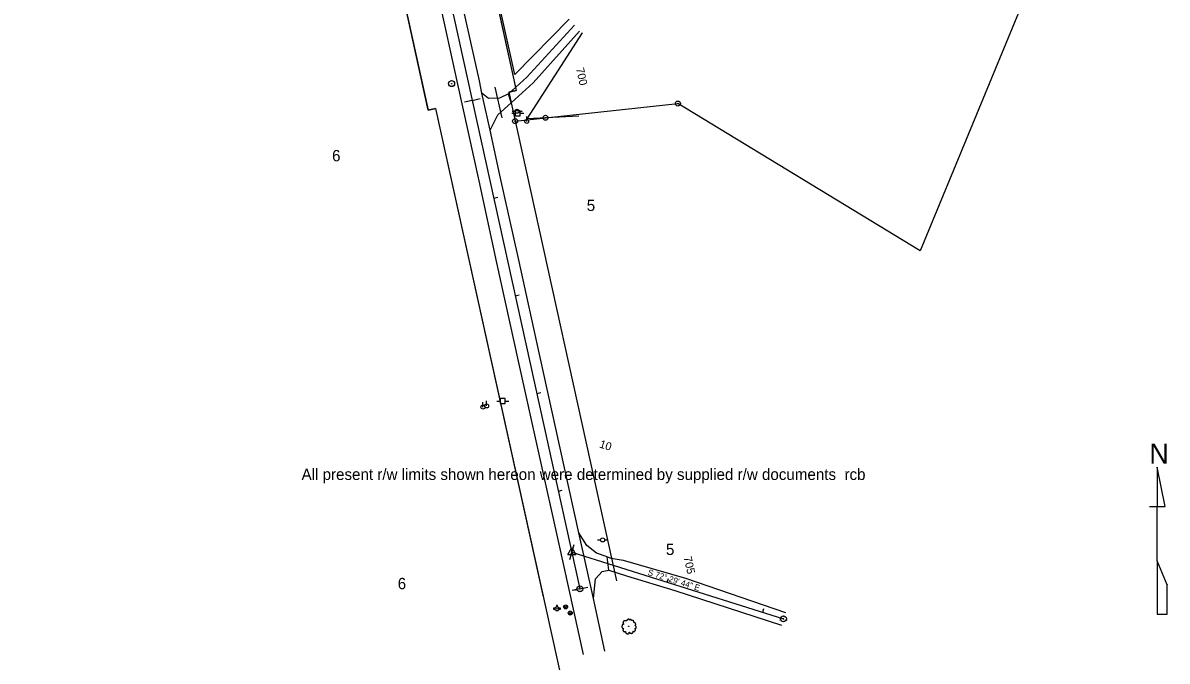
# Model space of a CAD drawing. Extents: x 2519952 to 2531965, y 848341 to 887632.
# Drawn here: x 2528296 to 2529439, y 850028 to 850666 of the extents above; entities that cross this region are included whole.
import ezdxf

# ---------------------------------------------------------------- set-up
doc = ezdxf.new("R2010")
doc.units = 0
for name, color, linetype in [('RD_EX_DR_Pipe', 7, 'Continuous'), ('RD_EX_Driveway', 7, 'Continuous'), ('RD_EX_DV_Prop', 7, 'Continuous'), ('RD_EX_DV_PropPin', 7, 'Continuous'), ('RD_EX_DV_TX_Prop', 7, 'Continuous'), ('RD_EX_Misc', 7, 'Continuous'), ('RD_EX_Road', 7, 'Continuous'), ('RD_EX_RW', 7, 'Continuous'), ('RD_EX_RW_TX', 7, 'Continuous'), ('RD_EX_UT', 7, 'Continuous'), ('RD_EX_VEG', 7, 'Continuous'), ('RD_HC_Cl', 7, 'Continuous'), ('RD_HC_Data', 7, 'Continuous'), ('RD_HC_Data_Tic', 7, 'Continuous'), ('RD_HC_TX_Sta50', 7, 'Continuous'), ('RD_HC_txCode', 7, 'Continuous'), ('RD_SMD_Locator', 7, 'Continuous')]:
    doc.layers.add(name, color=color, linetype=linetype)

msp = doc.modelspace()

# ---------------------------------------------------------------- linework, layer by layer
at = {"layer": 'RD_EX_DR_Pipe'}
msp.add_line((2528774.8666869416, 850571.2400213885), (2528767.9904869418, 850602.0375213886), dxfattribs=at)
at = {"layer": 'RD_EX_Driveway'}
for points in [[(2528847.257386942, 850664.0327213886), (2528799.592386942, 850611.8801213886), (2528781.3076869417, 850595.4218213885)], [(2528783.810786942, 850586.1613213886), (2528805.6464869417, 850606.2219213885), (2528851.980986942, 850658.0017213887)], [(2528762.680686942, 850559.0509213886), (2528770.5680869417, 850574.3034213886), (2528783.810786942, 850586.1613213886), (2528781.3076869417, 850595.4218213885), (2528772.061186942, 850590.9104213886), (2528761.0025869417, 850590.6469213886), (2528754.657686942, 850595.8806213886)], [(2528866.179886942, 850090.8664213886), (2528868.0957869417, 850110.3400213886), (2528874.8652869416, 850117.8522213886), (2528881.4891869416, 850119.0751213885), (2528879.889586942, 850132.5232213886), (2528869.1859869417, 850136.1273213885), (2528859.496086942, 850143.8049213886), (2528851.562186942, 850156.5903213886)]]:
    msp.add_lwpolyline(points, dxfattribs=at)
at = {"layer": 'RD_EX_DV_Prop'}
for p, q in [((2528627.626782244, 851330.9235847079), (2528788.9145686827, 850598.4713678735)), ((2528701.020302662, 850579.1168335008), (2528539.7325162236, 851311.5690503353)), ((2529301.035132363, 850701.4640084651), (2529192.672380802, 850438.2579225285)), ((2528781.5900465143, 850596.858490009), (2528788.9145686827, 850598.4713678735)), ((2528781.590045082, 850596.8584896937), (2528889.11523776, 850108.5570108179)), ((2528818.0647869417, 850571.3622213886), (2528950.478286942, 850585.6083213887)), ((2529192.672380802, 850438.2579225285), (2528950.478286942, 850585.6083213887)), ((2528708.3448248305, 850580.7297113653), (2528701.020302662, 850579.1168335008)), ((2528708.344823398, 850580.7297110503), (2528904.939064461, 849687.9411816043)), ((2528787.9376738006, 850568.0321615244), (2528818.0647869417, 850571.3622213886)), ((2528787.7210869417, 850568.0082213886), (2528787.9376738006, 850568.0321615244))]:
    msp.add_line(p, q, dxfattribs=at)
at = {"layer": 'RD_EX_DV_PropPin'}
for centre, radius in [((2528950.4782661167, 850585.6083109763), 2.499000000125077), ((2528950.4782661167, 850585.6083213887), 0.24990000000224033), ((2528787.7210661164, 850568.0082109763), 2.499000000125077), ((2528818.0647661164, 850571.3622109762), 2.499000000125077), ((2528818.0647661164, 850571.3622213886), 0.24990000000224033), ((2528787.7210661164, 850568.0082213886), 0.24990000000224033)]:
    msp.add_circle(centre, radius, dxfattribs=at)
at = {"layer": 'RD_EX_Misc'}
for p, q in [((2529437.317139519, 850182.862802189), (2529429.477139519, 850222.0644688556)), ((2529429.477139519, 850222.0644688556), (2529429.477139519, 850222.0644688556)), ((2529429.477139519, 850222.0644688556), (2529429.477139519, 850182.862802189)), ((2529421.637139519, 850182.862802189), (2529429.477139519, 850182.862802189)), ((2529429.477139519, 850128.467302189), (2529429.477139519, 850182.862802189)), ((2529429.477139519, 850182.862802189), (2529437.317139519, 850182.862802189)), ((2529437.317139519, 850182.862802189), (2529437.317139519, 850183.3278021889)), ((2529439.277139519, 850104.4611355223), (2529429.477139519, 850128.467302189)), ((2529429.477139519, 850128.467302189), (2529429.477139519, 850075.0594688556)), ((2529439.277139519, 850075.0594688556), (2529439.277139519, 850104.732802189)), ((2529439.277139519, 850104.732802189), (2529439.277139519, 850104.4611355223)), ((2529429.477139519, 850075.0594688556), (2529439.277139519, 850075.0594688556))]:
    msp.add_line(p, q, dxfattribs=at)
at = {"layer": 'RD_EX_Road'}
for p, q in [((2528752.044186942, 850608.3703213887), (2528729.499186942, 850709.1849213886)), ((2528730.636986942, 850604.7899213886), (2528709.1503869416, 850702.2887213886)), ((2528751.834986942, 850508.3720213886), (2528730.636986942, 850604.7899213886)), ((2528754.657686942, 850595.8806213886), (2528752.044186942, 850608.3703213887)), ((2528762.680686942, 850559.0509213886), (2528754.657686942, 850595.8806213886)), ((2528772.547486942, 850514.1097213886), (2528762.680686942, 850559.0509213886)), ((2528790.988786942, 850430.7523213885), (2528772.547486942, 850514.1097213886)), ((2528769.642886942, 850426.2358213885), (2528751.834986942, 850508.3720213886)), ((2528791.253586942, 850328.1590213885), (2528769.642886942, 850426.2358213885)), ((2528812.354486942, 850333.2987213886), (2528790.988786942, 850430.7523213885)), ((2528832.9321869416, 850241.1796213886), (2528812.354486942, 850333.2987213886)), ((2528811.558986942, 850236.3015213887), (2528791.253586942, 850328.1590213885)), ((2528851.562186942, 850156.5903213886), (2528832.9321869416, 850241.1796213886)), ((2528831.675686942, 850145.2435213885), (2528811.558986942, 850236.3015213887)), ((2528866.179886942, 850090.8664213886), (2528851.562186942, 850156.5903213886)), ((2528855.951686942, 850034.9697213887), (2528831.675686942, 850145.2435213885)), ((2528877.301886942, 850038.1197213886), (2528866.179886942, 850090.8664213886))]:
    msp.add_line(p, q, dxfattribs=at)
for points in [[(2528879.889586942, 850132.5232213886), (2528883.8209869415, 850131.2784213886), (2528895.8978869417, 850129.0862213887), (2528958.154886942, 850111.0433213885), (2529057.8478869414, 850076.8663213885)], [(2528881.4891869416, 850119.0751213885), (2528898.901586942, 850113.4405213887), (2528947.3046869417, 850098.7841213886), (2529053.984286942, 850064.3086213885)]]:
    msp.add_lwpolyline(points, dxfattribs=at)
at = {"layer": 'RD_EX_RW'}
for p, q in [((2528781.5900128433, 850596.8584825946), (2528889.1151978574, 850108.5570103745)), ((2528708.3447911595, 850580.7297039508), (2528815.869976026, 850092.4282324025))]:
    msp.add_line(p, q, dxfattribs=at)
for points in [[(2528620.3022600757, 851329.3107068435), (2528627.626782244, 851330.9235847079), (2528788.9145686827, 850598.4713678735), (2528781.5900465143, 850596.858490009)], [(2528547.05701144, 851313.1819222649), (2528539.7325162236, 851311.5690503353), (2528701.020302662, 850579.1168335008), (2528708.3447911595, 850580.7297039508)]]:
    msp.add_lwpolyline(points, dxfattribs=at)
at = {"layer": 'RD_EX_UT'}
for p, q in [((2528784.355720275, 850575.8166880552), (2528787.824886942, 850575.8166880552)), ((2528784.781303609, 850577.8811713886), (2528787.711886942, 850577.8811713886)), ((2528792.7868036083, 850578.3791047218), (2528787.7868036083, 850578.3791047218)), ((2528787.7868036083, 850578.3791047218), (2528787.7868036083, 850573.3791047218)), ((2528787.7868036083, 850573.3791047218), (2528792.7868036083, 850573.3791047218)), ((2528791.7118036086, 850577.8811713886), (2528794.781303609, 850577.8811713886)), ((2528792.715303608, 850575.8166880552), (2528796.355720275, 850575.8166880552)), ((2528792.7868036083, 850573.3791047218), (2528792.7868036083, 850578.3791047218)), ((2528799.429886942, 850567.6578213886), (2528799.429886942, 850572.6578213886)), ((2528755.668586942, 850282.2178213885), (2528755.668586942, 850287.2178213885)), ((2528759.2881869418, 850283.2806213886), (2528759.2881869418, 850288.2806213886)), ((2528769.4557202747, 850288.2045880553), (2528772.9248869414, 850288.2045880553)), ((2528777.8868036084, 850290.7670047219), (2528772.8868036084, 850290.7670047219)), ((2528772.8868036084, 850290.7670047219), (2528772.8868036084, 850285.7670047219)), ((2528772.8868036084, 850285.7670047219), (2528777.8868036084, 850285.7670047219)), ((2528777.8153036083, 850288.2045880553), (2528781.4557202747, 850288.2045880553)), ((2528777.8868036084, 850285.7670047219), (2528777.8868036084, 850290.7670047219)), ((2528870.2486036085, 850149.3475713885), (2528873.1791869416, 850149.3475713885)), ((2528877.1791036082, 850149.3475713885), (2528880.2486036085, 850149.3475713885)), ((2528827.6505036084, 850081.0941380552), (2528826.0930869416, 850081.0941380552)), ((2528826.0930869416, 850081.0941380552), (2528826.0930869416, 850080.0941380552)), ((2528826.0930869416, 850080.0941380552), (2528827.6125869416, 850080.0941380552)), ((2528829.109420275, 850083.7416380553), (2528829.109420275, 850082.4678047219)), ((2528830.1095869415, 850083.7416380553), (2528829.109420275, 850083.7416380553)), ((2528830.1095869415, 850082.445554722), (2528830.1095869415, 850083.7416380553)), ((2528833.0930869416, 850081.0941380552), (2528831.4825869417, 850081.0941380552)), ((2528831.5205036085, 850080.0941380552), (2528833.0930869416, 850080.0941380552)), ((2528833.0930869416, 850080.0941380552), (2528833.0930869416, 850081.0941380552)), ((2528838.272786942, 850080.4698713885), (2528836.969120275, 850083.9524547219)), ((2528838.272786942, 850080.4698713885), (2528839.595036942, 850083.9152047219)), ((2528842.8216869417, 850074.2658713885), (2528841.5180202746, 850077.7484547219)), ((2528842.8216869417, 850074.2658713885), (2528844.1439369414, 850077.7112047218))]:
    msp.add_line(p, q, dxfattribs=at)
for centre, radius in [((2528789.711886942, 850577.8659213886), 2.000000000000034), ((2528799.42989868, 850567.6578344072), 1.9992000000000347), ((2528759.28819868, 850283.2806344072), 1.9992000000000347), ((2528755.6685986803, 850282.2178344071), 1.9992000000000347), ((2528875.1791869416, 850149.3323213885), 2.000000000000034), ((2528829.566555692, 850080.520742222), 2.0000000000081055), ((2528829.566586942, 850080.5207213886), 0.2500000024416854), ((2528838.272807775, 850082.4625797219), 2.0000000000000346), ((2528842.821707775, 850076.2585797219), 2.0000000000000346)]:
    msp.add_circle(centre, radius, dxfattribs=at)
for start, end in [(163.33869722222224, 192.31501666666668), (74.24552500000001, 103.21276111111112), (347.6849833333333, 16.661302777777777)]:
    msp.add_arc((2528829.566555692, 850080.520742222), 2.0000000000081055, start, end, dxfattribs=at)
at = {"layer": 'RD_EX_VEG'}
for points in [[(2528841.6604869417, 850670.0109213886), (2528787.508786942, 850614.6178213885), (2528764.767886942, 850716.6830213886), (2528715.804486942, 850917.9456213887), (2528725.616086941, 850940.1906213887), (2528772.706586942, 850911.4356213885)], [(2528851.4219869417, 850573.0609213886), (2528799.6472869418, 850570.2030213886), (2528855.067986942, 850656.2518213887)]]:
    msp.add_lwpolyline(points, dxfattribs=at)
for centre, radius in [((2528901.336707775, 850062.9593422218), 0.2500000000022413), ((2528901.324155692, 850062.9404880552), 0.00010000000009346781)]:
    msp.add_circle(centre, radius, dxfattribs=at)
for points in [[(2528901.4686036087, 850070.1265713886), (2528901.168770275, 850070.1515713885), (2528900.8439369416, 850070.0515713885), (2528900.594020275, 850069.9516547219), (2528900.3691036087, 850069.8766547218), (2528900.144186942, 850069.7766547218), (2528899.8443536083, 850069.6018213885), (2528899.6194369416, 850069.4018213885), (2528899.4944369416, 850069.1519880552), (2528899.4444369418, 850068.9270713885), (2528899.3945202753, 850068.6522380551), (2528899.3945202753, 850068.4772380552), (2528899.2696036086, 850068.4522380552), (2528899.1196036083, 850068.4772380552), (2528898.869770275, 850068.5522380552), (2528898.6198536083, 850068.5522380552), (2528898.3699369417, 850068.5522380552), (2528898.0201036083, 850068.5272380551), (2528897.6702702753, 850068.5272380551), (2528897.3954369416, 850068.4772380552), (2528897.0705202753, 850068.4273213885), (2528896.695686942, 850068.3024047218), (2528896.3458536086, 850068.1774047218), (2528896.046020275, 850067.9274880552), (2528895.7961036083, 850067.4527380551), (2528895.6711036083, 850067.1029047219), (2528895.521186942, 850066.8529880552), (2528895.6711036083, 850066.4032380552), (2528895.8461036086, 850066.0533213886), (2528895.871020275, 850065.8534047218), (2528895.9460202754, 850065.4286547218), (2528896.046020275, 850065.2037380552), (2528896.1709369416, 850065.0037380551), (2528896.0960202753, 850064.9788213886), (2528895.7211036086, 850064.9288213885), (2528895.421270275, 850064.8289047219), (2528894.996436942, 850064.6039880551), (2528894.771520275, 850064.3790713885), (2528894.671520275, 850064.0541547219), (2528894.6466036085, 850063.7043213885), (2528894.5466869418, 850063.5044880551), (2528894.4716869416, 850063.2295713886), (2528894.4466869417, 850063.1545713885), (2528894.396686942, 850062.8297380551), (2528894.496686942, 850062.3799047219), (2528894.521686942, 850062.0300713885), (2528894.6466036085, 850061.8051547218), (2528894.796520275, 850061.6303213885), (2528894.971436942, 850061.3804047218), (2528895.371270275, 850061.1554880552), (2528895.6961036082, 850061.0554880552), (2528895.896020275, 850061.0305713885), (2528895.7211036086, 850060.5307380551), (2528895.6711036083, 850060.1809047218), (2528895.5461869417, 850059.7810713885), (2528895.5461869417, 850059.7061547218), (2528895.496270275, 850059.2313213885), (2528895.6461036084, 850058.9064047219), (2528895.7211036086, 850058.5316547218), (2528895.896020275, 850058.3067380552), (2528896.1709369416, 850058.0068213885), (2528896.495770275, 850057.7819880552), (2528896.9956036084, 850057.6569880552), (2528897.3954369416, 850057.6819880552), (2528897.970186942, 850057.8569047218), (2528898.220020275, 850057.9319047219), (2528898.195020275, 850057.7569880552), (2528898.220020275, 850057.3820713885), (2528898.220020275, 850056.9573213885), (2528898.3699369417, 850056.6324880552), (2528898.4699369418, 850056.3575713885), (2528898.6198536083, 850056.1076547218), (2528898.944770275, 850055.8828213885), (2528899.344520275, 850055.8078213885), (2528899.7693536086, 850055.6579047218), (2528900.2191869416, 850055.5829047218), (2528900.7189369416, 850055.5579047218), (2528901.3186869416, 850055.7078213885), (2528901.5935202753, 850055.8328213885), (2528901.693520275, 850056.0077380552), (2528901.893436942, 850056.3825713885), (2528901.843436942, 850056.6074880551), (2528901.868436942, 850057.2072380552), (2528901.9683536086, 850057.0322380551), (2528902.1433536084, 850056.6824047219), (2528902.6431036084, 850056.3825713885), (2528903.0429369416, 850056.2076547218), (2528903.5176869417, 850056.0576547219), (2528903.8176036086, 850055.9827380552), (2528904.2923536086, 850056.0576547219), (2528904.6672702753, 850056.1326547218), (2528905.0420202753, 850056.2576547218), (2528905.3419369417, 850056.5324880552), (2528905.5168536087, 850056.8074047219), (2528905.5668536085, 850057.0822380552), (2528905.6417702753, 850057.4570713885), (2528905.691770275, 850057.6319880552)], [(2528905.691770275, 850057.6319880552), (2528905.6168536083, 850057.8069880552), (2528905.5668536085, 850058.0568213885), (2528905.6417702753, 850058.0318213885), (2528905.816686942, 850057.9818213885), (2528906.0916036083, 850057.8569047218), (2528906.316520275, 850057.7819880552), (2528906.6413536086, 850057.8069880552), (2528906.916270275, 850057.9069047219), (2528907.3660202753, 850058.1818213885), (2528907.640936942, 850058.6565713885), (2528907.915770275, 850059.0564047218), (2528907.9907702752, 850059.3812380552), (2528907.940770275, 850059.6061547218), (2528907.915770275, 850060.1059047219), (2528907.7158536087, 850060.3558213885), (2528907.6658536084, 850060.4807380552), (2528907.5659369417, 850060.8805713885), (2528907.640936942, 850060.9305713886), (2528907.915770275, 850060.9805713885), (2528908.2906036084, 850061.1054880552), (2528908.565520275, 850061.2304047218), (2528908.7904369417, 850061.4054047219), (2528908.8653536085, 850061.6303213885), (2528908.840436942, 850062.0300713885), (2528908.8903536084, 850062.4299047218), (2528908.8154369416, 850062.5799047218), (2528908.715436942, 850062.7297380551), (2528908.6404369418, 850062.9297380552), (2528908.490520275, 850063.0795713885), (2528908.3906036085, 850063.2295713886), (2528908.2906036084, 850063.3294880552), (2528908.1656869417, 850063.4794880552), (2528907.9907702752, 850063.6044047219), (2528907.8408536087, 850063.6544047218), (2528907.7908536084, 850063.8043213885), (2528907.940770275, 850064.0042380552), (2528907.9907702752, 850064.1041547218), (2528908.015686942, 850064.3290713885), (2528908.240686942, 850064.6789047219), (2528908.2906036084, 850065.0787380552), (2528908.240686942, 850065.5035713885), (2528908.1906869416, 850065.7784880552), (2528908.0406869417, 850066.0533213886), (2528907.8408536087, 850066.3032380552), (2528907.7158536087, 850066.4781547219), (2528907.5409369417, 850066.6030713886), (2528907.2161036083, 850066.7280713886), (2528906.9661869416, 850066.7779880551), (2528906.6163536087, 850066.7779880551), (2528906.416436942, 850066.8279880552), (2528906.4414369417, 850066.8779880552), (2528906.4414369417, 850067.0279047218), (2528906.4414369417, 850067.3028213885), (2528906.366436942, 850067.7525713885), (2528906.216520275, 850068.2524047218), (2528906.216520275, 850068.2774047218), (2528906.116520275, 850068.5272380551), (2528905.891686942, 850068.7271547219), (2528905.716770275, 850068.8270713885), (2528905.5168536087, 850068.9520713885), (2528905.266936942, 850068.9770713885), (2528904.9671036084, 850068.9770713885), (2528904.692186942, 850068.9270713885), (2528904.492270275, 850068.8270713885), (2528904.3173536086, 850068.7021547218), (2528904.2423536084, 850068.8520713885), (2528904.1424369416, 850069.1519880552), (2528904.092436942, 850069.3019047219), (2528903.9425202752, 850069.4768213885), (2528903.717686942, 850069.6767380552), (2528903.267770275, 850069.8016547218), (2528902.6431036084, 850069.7267380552), (2528902.343186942, 850069.5268213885), (2528902.193270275, 850069.3519047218), (2528902.1433536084, 850069.4768213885), (2528901.9433536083, 850069.6767380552), (2528901.843436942, 850069.8516547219), (2528901.668520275, 850069.9766547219), (2528901.5186036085, 850070.0765713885), (2528901.4186036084, 850070.1265713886)]]:
    msp.add_spline(points, degree=3, dxfattribs=at)
at = {"layer": 'RD_HC_Cl'}
for p, q in [((2528295.8990201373, 852628.1372663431), (2528852.492586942, 850100.4926213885)), ((2528844.403286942, 850137.2283213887), (2529055.897186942, 850070.5260213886))]:
    msp.add_line(p, q, dxfattribs=at)
at = {"layer": 'RD_HC_Data'}
for p, q in [((2528840.4325469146, 850134.9355898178), (2528844.4045178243, 850141.8152452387)), ((2528844.4045178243, 850141.8152452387), (2528848.3732135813, 850134.9355898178)), ((2528840.4325469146, 850134.9355898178), (2528848.3732135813, 850134.9355898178))]:
    msp.add_line(p, q, dxfattribs=at)
for centre, radius in [((2528724.346745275, 850605.4875318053), 3.000000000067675), ((2528724.346786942, 850605.4875213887), 0.28181953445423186), ((2528844.403286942, 850137.2283213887), 0.5294348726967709), ((2528852.492545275, 850100.4926318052), 3.000000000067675), ((2528852.492586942, 850100.4926213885), 0.28181953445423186), ((2529055.897145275, 850070.5260318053), 3.000000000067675), ((2529055.897186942, 850070.5260213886), 0.28181953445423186)]:
    msp.add_circle(centre, radius, dxfattribs=at)
at = {"layer": 'RD_HC_Data_Tic'}
for p, q in [((2528744.9679326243, 850588.7916835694), (2528737.155108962, 850587.0712805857)), ((2528744.9679326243, 850588.7916835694), (2528752.7807562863, 850590.5120865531)), ((2528766.4729699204, 850491.1313877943), (2528770.379381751, 850491.9915892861)), ((2528787.9780072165, 850393.4710920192), (2528791.8844190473, 850394.331293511)), ((2528809.483044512, 850295.8107962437), (2528813.389456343, 850296.6709977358)), ((2528830.988081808, 850198.1505004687), (2528834.894493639, 850199.0107019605)), ((2528844.403286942, 850137.2283213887), (2528841.9970325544, 850129.5987775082)), ((2528844.403286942, 850137.2283213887), (2528846.8095413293, 850144.8578652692)), ((2528852.4931191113, 850100.490204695), (2528860.3059427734, 850102.2106076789)), ((2528939.7725854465, 850107.1501415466), (2528940.9757126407, 850110.9649134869)), ((2528852.493119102, 850100.4902046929), (2528844.68029544, 850098.7698017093)), ((2529035.1418839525, 850077.0719617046), (2529036.3450111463, 850080.8867336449))]:
    msp.add_line(p, q, dxfattribs=at)
at = {"layer": 'RD_SMD_Locator'}
for centre in [(2528847.257386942, 850664.0327213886), (2528851.980986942, 850658.0017213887), (2528855.067986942, 850656.2518213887), (2528724.346786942, 850605.4875213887), (2528730.636986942, 850604.7899213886), (2528752.044186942, 850608.3703213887), (2528787.508786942, 850614.6178213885), (2528799.592386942, 850611.8801213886), (2528805.6464869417, 850606.2219213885), (2528754.657686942, 850595.8806213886), (2528754.657686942, 850595.8806213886), (2528767.9904869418, 850602.0375213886), (2528781.3076869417, 850595.4218213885), (2528781.3076869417, 850595.4218213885), (2528761.0025869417, 850590.6469213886), (2528772.061186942, 850590.9104213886), (2528783.810786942, 850586.1613213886), (2528783.810786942, 850586.1613213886), (2528770.5680869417, 850574.3034213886), (2528774.8666869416, 850571.2400213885), (2528851.4219869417, 850573.0609213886), (2528762.680686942, 850559.0509213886), (2528762.680686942, 850559.0509213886), (2528799.6472869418, 850570.2030213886), (2528772.547486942, 850514.1097213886), (2528751.834986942, 850508.3720213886), (2528769.642886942, 850426.2358213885), (2528790.988786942, 850430.7523213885), (2528812.354486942, 850333.2987213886), (2528791.253586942, 850328.1590213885), (2528832.9321869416, 850241.1796213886), (2528811.558986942, 850236.3015213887), (2528851.562186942, 850156.5903213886), (2528851.562186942, 850156.5903213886), (2528831.675686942, 850145.2435213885), (2528844.403286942, 850137.2283213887), (2528859.496086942, 850143.8049213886), (2528869.1859869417, 850136.1273213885), (2528879.889586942, 850132.5232213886), (2528879.889586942, 850132.5232213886), (2528883.8209869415, 850131.2784213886), (2528895.8978869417, 850129.0862213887), (2528874.8652869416, 850117.8522213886), (2528881.4891869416, 850119.0751213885), (2528881.4891869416, 850119.0751213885), (2528898.901586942, 850113.4405213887), (2528868.0957869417, 850110.3400213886), (2528958.154886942, 850111.0433213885), (2528852.492586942, 850100.4926213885), (2528866.179886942, 850090.8664213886), (2528866.179886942, 850090.8664213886), (2528947.3046869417, 850098.7841213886), (2529055.897186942, 850070.5260213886), (2529057.8478869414, 850076.8663213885), (2529053.984286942, 850064.3086213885), (2528855.951686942, 850034.9697213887), (2528877.301886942, 850038.1197213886)]:
    msp.add_circle(centre, 0.001, dxfattribs=at)

# ---------------------------------------------------------------- texts
at = {"layer": 'RD_EX_DV_TX_Prop'}
for s, p in [('6', (2528604.8757172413, 850527.8309516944)), ('5', (2528859.364197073, 850478.1985689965)), ('5', (2528938.490842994, 850134.3362288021)), ('6', (2528670.4581774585, 850100.1192546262))]:
    msp.add_text(s, height=11.31666660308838, dxfattribs=at).set_placement(p)
at = {"layer": 'RD_EX_Misc'}
msp.add_text('N', height=19.999999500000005, dxfattribs=at).set_placement((2529421.584389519, 850225.7706355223))
at = {"layer": 'RD_EX_RW_TX'}
msp.add_text('All present r/w limits shown hereon were determined by supplied r/w documents  rcb', height=11.31666660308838, dxfattribs=at).set_placement((2528574.3636969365, 850209.3271219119))
at = {"layer": 'RD_HC_Data'}
msp.add_text('S 72%%d 29\' 44" E', height=6, rotation=342.4954342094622, dxfattribs=at).set_placement((2528919.8137176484, 850114.4934525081))
at = {"layer": 'RD_HC_TX_Sta50'}
for s, height, rotation, p in [('700', 7.9999999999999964, 282.41848259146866, (2528848.5628264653, 850620.5466634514)), ('10', 8.000000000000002, 342.4954342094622, (2528871.3606791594, 850241.9703176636)), ('705', 7.999999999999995, 282.41848259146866, (2528956.130750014, 850132.0511038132))]:
    msp.add_text(s, height=height, rotation=rotation, dxfattribs=at).set_placement(p)
at = {"layer": 'RD_HC_txCode'}
for s, p in [('1', (2528724.346786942, 850606.4875213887)), ('CP 1 PSC', (2528721.346786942, 850603.4875213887)), ('PI 10+00.00', (2528840.426908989, 850135.2283213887)), ('27', (2528843.6710034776, 850138.2283213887)), ('15', (2528852.043768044, 850101.4926213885)), ('POT 705+00.00', (2528846.6500672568, 850098.4926213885)), ('POT 12+21.76', (2529051.243643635, 850068.5260213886)), ('28', (2529055.1649034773, 850071.5260213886))]:
    msp.add_text(s, height=1.0000000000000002, dxfattribs=at).set_placement(p)

doc.saveas('drawing.dxf')
